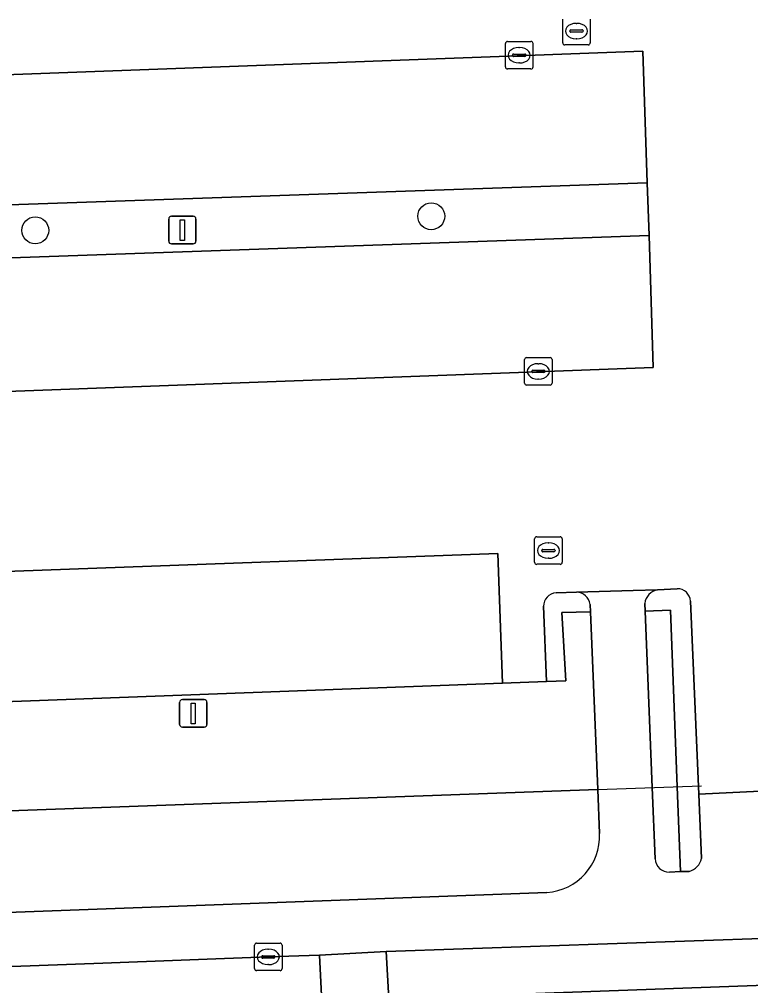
# Model space of a CAD drawing. Extents: x 160554 to 161248, y 385329 to 386506.
# Drawn here: x 160823.09 to 160849.63, y 386154.93 to 386190.01 of the extents above; entities that cross this region are included whole.
import ezdxf

# ---------------------------------------------------------------- set-up
doc = ezdxf.new("R2010")
doc.units = 0
for name, color, linetype in [('IMGEO_Boom', 7, 'Continuous'), ('IMGEO_Groenvoorziening', 7, 'Continuous'), ('IMGEO_Hek', 7, 'Continuous'), ('IMGEO_Kolk', 7, 'Continuous'), ('IMGEO_Lichtmast', 7, 'Continuous'), ('IMGEO_Parkeervlak_open', 7, 'Continuous'), ('IMGEO_Rijbaan_lokaal_gesloten', 7, 'Continuous'), ('IMGEO_Rijbaan_lokaal_open', 7, 'Continuous'), ('IMGEO_Rioolput', 7, 'Continuous'), ('IMGEO_Terreindeel_halfverhard', 7, 'Continuous'), ('IMGEO_Voetpad_halfverhard', 7, 'Continuous'), ('IMGEO_Voetpad_open', 7, 'Continuous')]:
    doc.layers.add(name, color=color, linetype=linetype)

msp = doc.modelspace()

# ---------------------------------------------------------------- linework, layer by layer
at = {"layer": 'IMGEO_Boom'}
for centre in [(160838.034, 386182.866), (160823.662, 386182.352)]:
    msp.add_circle(centre, 0.489, dxfattribs=at)
at = {"layer": 'IMGEO_Groenvoorziening'}
msp.add_lwpolyline([(160794.399, 386168.989), (160794.138, 386170.04), (160794.118, 386170.439), (160723.622, 386167.47), (160724.009, 386157.799), (160763.692, 386159.181), (160782.019, 386159.806), (160844.077, 386162.049), (160843.811, 386168.506), (160842.778, 386168.479), (160842.913, 386165.993), (160842.214, 386165.969), (160840.617, 386165.909), (160807.319, 386164.664), (160794.57, 386164.199)], close=True, dxfattribs=at)
for points in [[(160846.678, 386159.055), (160847.076, 386159.069), (160846.959, 386162.154), (160846.714, 386168.565), (160845.797, 386168.528)], [(160845.797, 386168.528), (160845.895, 386166.101), (160846.055, 386162.121), (160846.159, 386159.536)], [(160844.143, 386160.452), (160844.077, 386162.049), (160782.019, 386159.806), (160763.692, 386159.181), (160724.009, 386157.799), (160724.019, 386157.55), (160724.032, 386157.224), (160724.098, 386155.988)], [(160804.459, 386158.413), (160814.421, 386158.783), (160814.477, 386157.284), (160842.227, 386158.315)]]:
    msp.add_lwpolyline(points, dxfattribs=at)
for centre, radius, start, end in [((160842.095, 386160.36), 2.05, 273.6801, 2.5621), ((160846.662, 386159.558), 0.503, 182.5033, 271.849)]:
    msp.add_arc(centre, radius, start, end, dxfattribs=at)
at = {"layer": 'IMGEO_Hek'}
msp.add_lwpolyline([(160782.019, 386159.806), (160844.077, 386162.049), (160847.845, 386162.186)], dxfattribs=at)
at = {"layer": 'IMGEO_Kolk'}
for p, q in [((160840.726, 386188.285), (160840.726, 386189.137)), ((160840.801, 386189.211), (160841.653, 386189.211)), ((160841.214, 386188.991), (160841.239, 386188.991)), ((160841.727, 386189.137), (160841.727, 386188.285)), ((160840.985, 386188.705), (160840.985, 386188.717)), ((160841.423, 386188.668), (160841.025, 386188.668)), ((160841.028, 386188.754), (160841.426, 386188.754)), ((160841.469, 386188.717), (160841.469, 386188.705)), ((160841.653, 386188.211), (160840.801, 386188.211)), ((160841.237, 386188.431), (160841.212, 386188.431)), ((160841.495, 386177.732), (160842.347, 386177.732)), ((160841.42, 386176.806), (160841.42, 386177.658)), ((160841.908, 386177.512), (160841.933, 386177.512)), ((160842.421, 386177.658), (160842.421, 386176.806)), ((160841.679, 386177.226), (160841.679, 386177.238)), ((160842.117, 386177.189), (160841.719, 386177.189)), ((160841.722, 386177.275), (160842.12, 386177.275)), ((160842.163, 386177.238), (160842.163, 386177.226)), ((160842.347, 386176.732), (160841.495, 386176.732)), ((160841.931, 386176.952), (160841.906, 386176.952)), ((160841.786, 386170.301), (160841.786, 386171.153)), ((160841.861, 386171.227), (160842.713, 386171.227)), ((160842.787, 386171.153), (160842.787, 386170.301)), ((160842.045, 386170.721), (160842.045, 386170.733)), ((160842.483, 386170.684), (160842.085, 386170.684)), ((160842.088, 386170.77), (160842.486, 386170.77)), ((160842.274, 386171.007), (160842.299, 386171.007)), ((160842.529, 386170.733), (160842.529, 386170.721)), ((160842.297, 386170.447), (160842.272, 386170.447)), ((160842.713, 386170.227), (160841.861, 386170.227)), ((160831.62, 386155.548), (160831.62, 386156.4)), ((160831.695, 386156.474), (160832.547, 386156.474)), ((160832.621, 386156.4), (160832.621, 386155.548)), ((160831.879, 386155.968), (160831.879, 386155.98)), ((160832.317, 386155.931), (160831.919, 386155.931)), ((160831.922, 386156.017), (160832.32, 386156.017)), ((160832.108, 386156.254), (160832.133, 386156.254)), ((160832.363, 386155.98), (160832.363, 386155.968)), ((160832.131, 386155.694), (160832.106, 386155.694)), ((160832.547, 386155.474), (160831.695, 386155.474))]:
    msp.add_line(p, q, dxfattribs=at)
for points in [[(160840.726, 386188.285), (160840.726, 386189.137)], [(160840.801, 386189.211), (160841.653, 386189.211)], [(160841.727, 386189.137), (160841.727, 386188.285)], [(160841.653, 386188.211), (160840.801, 386188.211)], [(160841.495, 386177.732), (160842.347, 386177.732)], [(160841.42, 386176.806), (160841.42, 386177.658)], [(160842.421, 386177.658), (160842.421, 386176.806)], [(160842.347, 386176.732), (160841.495, 386176.732)], [(160841.786, 386170.301), (160841.786, 386171.153)], [(160841.861, 386171.227), (160842.713, 386171.227)], [(160842.787, 386171.153), (160842.787, 386170.301)], [(160842.713, 386170.227), (160841.861, 386170.227)], [(160831.62, 386155.548), (160831.62, 386156.4)], [(160831.695, 386156.474), (160832.547, 386156.474)], [(160832.621, 386156.4), (160832.621, 386155.548)], [(160832.547, 386155.474), (160831.695, 386155.474)]]:
    msp.add_lwpolyline(points, dxfattribs=at)
for centre, radius, start, end in [((160840.803, 386189.135), 0.0765, 91.552, 178.448), ((160840.803, 386189.135), 0.0765, 91.552, 178.448), ((160841.651, 386189.135), 0.0765, 1.552, 88.448), ((160841.651, 386189.135), 0.0765, 1.552, 88.448), ((160841.025, 386188.714), 0.0403, 85.8775, 175.7526), ((160841.022, 386188.704), 0.0366, 178.938, 274.7102), ((160841.426, 386188.711), 0.043, 264.8664, 352.4533), ((160841.43, 386188.716), 0.0386, 1.7309, 96.639), ((160840.803, 386188.287), 0.0765, 181.552, 268.448), ((160840.803, 386188.287), 0.0765, 181.552, 268.448), ((160841.651, 386188.287), 0.0765, 271.552, 358.448), ((160841.651, 386188.287), 0.0765, 271.552, 358.448), ((160841.497, 386177.656), 0.0765, 91.552, 178.448), ((160841.497, 386177.656), 0.0765, 91.552, 178.448), ((160842.345, 386177.656), 0.0765, 1.552, 88.448), ((160842.345, 386177.656), 0.0765, 1.552, 88.448), ((160841.719, 386177.235), 0.0403, 85.8775, 175.7526), ((160841.716, 386177.225), 0.0366, 178.938, 274.7102), ((160842.12, 386177.232), 0.043, 264.8664, 352.4533), ((160842.124, 386177.237), 0.0386, 1.7309, 96.639), ((160841.497, 386176.808), 0.0765, 181.552, 268.448), ((160841.497, 386176.808), 0.0765, 181.552, 268.448), ((160842.345, 386176.808), 0.0765, 271.552, 358.448), ((160842.345, 386176.808), 0.0765, 271.552, 358.448), ((160841.863, 386171.151), 0.0765, 91.552, 178.448), ((160841.863, 386171.151), 0.0765, 91.552, 178.448), ((160842.711, 386171.151), 0.0765, 1.552, 88.448), ((160842.711, 386171.151), 0.0765, 1.552, 88.448), ((160842.085, 386170.73), 0.0403, 85.8775, 175.7526), ((160842.082, 386170.72), 0.0366, 178.938, 274.7102), ((160842.486, 386170.727), 0.043, 264.8664, 352.4533), ((160842.49, 386170.732), 0.0386, 1.7309, 96.639), ((160841.863, 386170.303), 0.0765, 181.552, 268.448), ((160841.863, 386170.303), 0.0765, 181.552, 268.448), ((160842.711, 386170.303), 0.0765, 271.552, 358.448), ((160842.711, 386170.303), 0.0765, 271.552, 358.448), ((160831.697, 386156.398), 0.0765, 91.552, 178.448), ((160831.697, 386156.398), 0.0765, 91.552, 178.448), ((160832.545, 386156.398), 0.0765, 1.552, 88.448), ((160832.545, 386156.398), 0.0765, 1.552, 88.448), ((160831.919, 386155.977), 0.0403, 85.8775, 175.7526), ((160831.916, 386155.967), 0.0366, 178.938, 274.7102), ((160832.32, 386155.974), 0.043, 264.8664, 352.4533), ((160832.324, 386155.979), 0.0386, 1.7309, 96.639), ((160831.697, 386155.55), 0.0765, 181.552, 268.448), ((160831.697, 386155.55), 0.0765, 181.552, 268.448), ((160832.545, 386155.55), 0.0765, 271.552, 358.448), ((160832.545, 386155.55), 0.0765, 271.552, 358.448)]:
    msp.add_arc(centre, radius, start, end, dxfattribs=at)
for centre, major_axis, ratio, start_param, end_param in [((160841.213, 386188.711), (-0.387, 0.002), 0.722429, 4.712389, 7.853982), ((160841.238, 386188.711), (-0.39, 0.002), 0.717154, 1.570796, 4.712389), ((160841.907, 386177.232), (-0.387, 0.002), 0.722429, 4.712389, 7.853982), ((160841.932, 386177.232), (-0.39, 0.002), 0.717154, 1.570796, 4.712389), ((160842.273, 386170.727), (-0.387, 0.002), 0.722429, 4.712389, 7.853982), ((160842.298, 386170.727), (-0.39, 0.002), 0.717154, 1.570796, 4.712389), ((160832.107, 386155.974), (-0.387, 0.002), 0.722429, 4.712389, 7.853982), ((160832.132, 386155.974), (-0.39, 0.002), 0.717154, 1.570796, 4.712389)]:
    msp.add_ellipse(centre, major_axis=major_axis, ratio=ratio, start_param=start_param, end_param=end_param, dxfattribs=at)
at = {"layer": 'IMGEO_Lichtmast'}
for p, q in [((160828.505, 386181.963), (160828.505, 386182.763)), ((160828.505, 386182.763), (160828.505, 386181.963)), ((160828.605, 386182.863), (160829.395, 386182.863)), ((160829.395, 386182.863), (160828.605, 386182.863)), ((160829.495, 386182.763), (160829.495, 386181.963)), ((160829.495, 386181.963), (160829.495, 386182.763)), ((160829.395, 386181.863), (160828.605, 386181.863)), ((160828.605, 386181.863), (160829.395, 386181.863)), ((160828.902, 386164.416), (160828.902, 386165.216)), ((160828.902, 386165.216), (160828.902, 386164.416)), ((160829.002, 386165.316), (160829.792, 386165.316)), ((160829.792, 386165.316), (160829.002, 386165.316)), ((160829.892, 386165.216), (160829.892, 386164.416)), ((160829.892, 386164.416), (160829.892, 386165.216)), ((160829.792, 386164.316), (160829.002, 386164.316)), ((160829.002, 386164.316), (160829.792, 386164.316))]:
    msp.add_line(p, q, dxfattribs=at)
for points in [[(160828.925, 386182.738), (160829.075, 386182.738), (160829.075, 386181.988), (160828.925, 386181.988), (160828.925, 386182.738)], [(160829.322, 386165.191), (160829.472, 386165.191), (160829.472, 386164.441), (160829.322, 386164.441), (160829.322, 386165.191)]]:
    msp.add_lwpolyline(points, dxfattribs=at)
for centre, start, end in [((160828.605, 386182.763), 90, 180), ((160828.605, 386182.763), 90, 180), ((160829.395, 386182.763), 0, 90), ((160829.395, 386182.763), 360, 90), ((160828.605, 386181.963), 180, 270), ((160828.605, 386181.963), 180, 270), ((160829.395, 386181.963), 270, 0), ((160829.395, 386181.963), 270, 0), ((160829.002, 386165.216), 90, 180), ((160829.002, 386165.216), 90, 180), ((160829.792, 386165.216), 0, 90), ((160829.792, 386165.216), 360, 90), ((160829.002, 386164.416), 180, 270), ((160829.002, 386164.416), 180, 270), ((160829.792, 386164.416), 270, 0), ((160829.792, 386164.416), 270, 0)]:
    msp.add_arc(centre, 0.1, start, end, dxfattribs=at)
at = {"layer": 'IMGEO_Parkeervlak_open'}
for points in [[(160845.719, 386188.864), (160799.737, 386187.152), (160799.899, 386182.497), (160845.875, 386184.077)], [(160799.967, 386180.554), (160800.138, 386175.664), (160846.094, 386177.379), (160845.938, 386182.164)], [(160840.445, 386170.624), (160807.369, 386169.408), (160801.741, 386169.243), (160794.399, 386168.989), (160794.57, 386164.199), (160807.319, 386164.664), (160840.617, 386165.909)]]:
    msp.add_lwpolyline(points, close=True, dxfattribs=at)
at = {"layer": 'IMGEO_Rijbaan_lokaal_gesloten'}
for points in [[(160853.165, 386156.751), (160836.399, 386156.169), (160836.492, 386154.451), (160853.168, 386155.053)], [(160834.064, 386154.328), (160833.979, 386156.036), (160832.121, 386155.974), (160826.115, 386155.745), (160796.064, 386154.65), (160780.09, 386154.054), (160762.105, 386153.4), (160744.095, 386152.749), (160725.861, 386152.062), (160714.387, 386151.668), (160713.317, 386151.63), (160703.238, 386151.261), (160702.292, 386151.238), (160690.182, 386150.794), (160689.63, 386150.777), (160689.851, 386149.047), (160748.65, 386151.198), (160802.504, 386153.169), (160827.576, 386154.097)]]:
    msp.add_lwpolyline(points, close=True, dxfattribs=at)
at = {"layer": 'IMGEO_Rijbaan_lokaal_open'}
msp.add_lwpolyline([(160845.719, 386188.864), (160845.875, 386184.077), (160845.938, 386182.164), (160846.094, 386177.379), (160800.138, 386175.664), (160799.967, 386180.554), (160799.899, 386182.497), (160799.737, 386187.152)], close=True, dxfattribs=at)
for points in [[(160794.399, 386168.989), (160801.741, 386169.243), (160807.369, 386169.408), (160840.445, 386170.624), (160840.617, 386165.909), (160842.214, 386165.969), (160842.105, 386168.702)], [(160842.563, 386169.195), (160843.307, 386169.217), (160845.363, 386169.277), (160846.244, 386169.302), (160846.963, 386169.343)], [(160847.44, 386168.894), (160847.745, 386161.879), (160850.472, 386162.016), (160850.461, 386162.281), (160850.187, 386169.004)], [(160855.734, 386152.543), (160855.623, 386155.101), (160855.532, 386156.837), (160853.165, 386156.751), (160853.168, 386155.053), (160836.492, 386154.451), (160836.399, 386156.169), (160833.979, 386156.036), (160834.064, 386154.328), (160834.176, 386151.782), (160834.283, 386150.031), (160835.242, 386150.074), (160836.823, 386150.146)]]:
    msp.add_lwpolyline(points, dxfattribs=at)
for centre, radius, start, end in [((160846.971, 386168.873), 0.47, 2.5282, 90.9357), ((160842.602, 386168.7), 0.497, 94.4872, 179.7283)]:
    msp.add_arc(centre, radius, start, end, dxfattribs=at)
at = {"layer": 'IMGEO_Rioolput'}
for p, q in [((160842.804, 386189.162), (160842.804, 386190.014)), ((160843.805, 386190.014), (160843.805, 386189.162)), ((160843.106, 386189.631), (160843.504, 386189.631)), ((160843.292, 386189.868), (160843.317, 386189.868)), ((160843.063, 386189.582), (160843.063, 386189.594)), ((160843.501, 386189.545), (160843.103, 386189.545)), ((160843.315, 386189.308), (160843.29, 386189.308)), ((160843.547, 386189.594), (160843.547, 386189.582)), ((160843.731, 386189.088), (160842.879, 386189.088))]:
    msp.add_line(p, q, dxfattribs=at)
for points in [[(160842.804, 386189.162), (160842.804, 386190.014)], [(160843.805, 386190.014), (160843.805, 386189.162)], [(160843.731, 386189.088), (160842.879, 386189.088)]]:
    msp.add_lwpolyline(points, dxfattribs=at)
for centre, radius, start, end in [((160843.103, 386189.591), 0.0403, 85.8775, 175.7526), ((160843.508, 386189.593), 0.0386, 1.7309, 96.639), ((160843.1, 386189.581), 0.0366, 178.938, 274.7102), ((160843.504, 386189.588), 0.043, 264.8664, 352.4533), ((160842.881, 386189.164), 0.0765, 181.552, 268.448), ((160842.881, 386189.164), 0.0765, 181.552, 268.448), ((160843.729, 386189.164), 0.0765, 271.552, 358.448), ((160843.729, 386189.164), 0.0765, 271.552, 358.448)]:
    msp.add_arc(centre, radius, start, end, dxfattribs=at)
for centre, major_axis, ratio, start_param, end_param in [((160843.291, 386189.588), (-0.387, 0.002), 0.722429, 4.712389, 7.853982), ((160843.316, 386189.588), (-0.39, 0.002), 0.717154, 1.570796, 4.712389)]:
    msp.add_ellipse(centre, major_axis=major_axis, ratio=ratio, start_param=start_param, end_param=end_param, dxfattribs=at)
at = {"layer": 'IMGEO_Terreindeel_halfverhard'}
msp.add_lwpolyline([(160845.875, 386184.077), (160799.899, 386182.497), (160799.967, 386180.554), (160845.938, 386182.164)], close=True, dxfattribs=at)
at = {"layer": 'IMGEO_Voetpad_halfverhard'}
for points in [[(160846.963, 386169.343), (160846.244, 386169.302)], [(160843.307, 386169.217), (160842.563, 386169.195)], [(160842.105, 386168.702), (160842.214, 386165.969), (160842.913, 386165.993), (160842.778, 386168.479)], [(160842.778, 386168.479), (160843.811, 386168.506), (160843.8, 386168.77)], [(160845.786, 386168.809), (160845.797, 386168.528), (160846.714, 386168.565), (160846.959, 386162.154), (160847.076, 386159.069), (160847.398, 386159.08)], [(160847.846, 386159.551), (160847.745, 386161.879), (160847.44, 386168.894)]]:
    msp.add_lwpolyline(points, dxfattribs=at)
for centre, radius, start, end in [((160846.346, 386168.748), 0.564, 100.4551, 173.7604), ((160846.971, 386168.873), 0.47, 2.5282, 90.9357), ((160842.602, 386168.7), 0.497, 94.4872, 179.7283), ((160843.293, 386168.706), 0.511, 7.1443, 88.4589), ((160847.231, 386159.687), 0.63, 285.3624, 347.5049)]:
    msp.add_arc(centre, radius, start, end, dxfattribs=at)
at = {"layer": 'IMGEO_Voetpad_open'}
for points in [[(160846.244, 386169.302), (160845.363, 386169.277), (160843.307, 386169.217)], [(160843.8, 386168.77), (160843.811, 386168.506), (160844.077, 386162.049), (160844.143, 386160.452)], [(160846.159, 386159.536), (160846.055, 386162.121), (160845.895, 386166.101), (160845.797, 386168.528), (160845.786, 386168.809)], [(160796.064, 386154.65), (160826.115, 386155.745), (160832.121, 386155.974), (160833.979, 386156.036), (160836.399, 386156.169), (160853.165, 386156.751), (160855.532, 386156.837), (160856.814, 386156.884), (160885.974, 386157.94), (160916.009, 386159.026), (160930.498, 386159.55), (160930.486, 386160.726), (160936.553, 386160.966), (160936.592, 386159.774), (160956.093, 386160.471), (160993.891, 386161.823), (160994.145, 386161.836), (160994.095, 386163.05), (161012.205, 386163.695), (161012.256, 386162.508), (161012.869, 386162.535), (161019.886, 386162.79)], [(160850.527, 386160.663), (160850.472, 386162.016), (160847.745, 386161.879), (160847.846, 386159.551)], [(160847.398, 386159.08), (160847.076, 386159.069), (160846.678, 386159.055)], [(160842.227, 386158.315), (160814.477, 386157.284), (160814.421, 386158.783), (160804.459, 386158.413), (160804.496, 386156.913), (160789.885, 386156.386), (160726.584, 386154.051)]]:
    msp.add_lwpolyline(points, dxfattribs=at)
for centre, radius, start, end in [((160846.346, 386168.748), 0.564, 100.4551, 173.7604), ((160843.293, 386168.706), 0.511, 7.1443, 88.4589), ((160842.095, 386160.36), 2.05, 273.6801, 2.5621), ((160846.662, 386159.558), 0.503, 182.5033, 271.849), ((160847.231, 386159.687), 0.63, 285.3624, 347.5049)]:
    msp.add_arc(centre, radius, start, end, dxfattribs=at)

doc.saveas('drawing.dxf')
